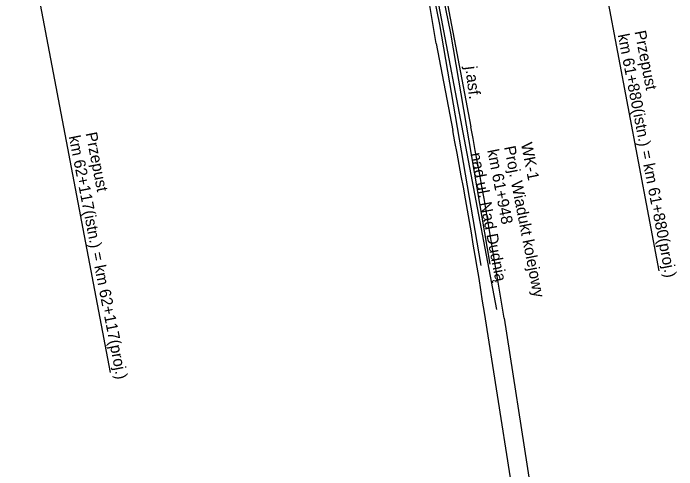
# Model space of a CAD drawing. Extents: x 6541740 to 6566395, y 5525066 to 5530361.
# Drawn here: x 6557047.7 to 6557120.1, y 5526073.9 to 5526123.7 of the extents above; entities that cross this region are included whole.
import ezdxf

# ---------------------------------------------------------------- set-up
doc = ezdxf.new("R2010")
doc.units = 0
for name, color, linetype in [('TOR_PRZEK_P-teren istniejacy', 7, 'Continuous'), ('TOR_PS_OPIS_T-opis geometrii-wzdluz_cz torowa', 7, 'Continuous'), ('TOR_PS_OPIS_T-symbole geometrii', 7, 'Continuous'), ('TOR_PS_T-wypelnienia', 7, 'Continuous')]:
    doc.layers.add(name, color=color, linetype=linetype)

msp = doc.modelspace()

# ---------------------------------------------------------------- linework, layer by layer
at = {"layer": 'TOR_PS_OPIS_T-opis geometrii-wzdluz_cz torowa'}
for p, q in [((6557089.559, 5526148.835), (6557100.448, 5526091.39)), ((6557109.506, 5526141.476), (6557118.202, 5526095.598)), ((6557047.68, 5526140.255), (6557058.248, 5526084.505))]:
    msp.add_line(p, q, dxfattribs=at)
at = {"layer": 'TOR_PS_OPIS_T-symbole geometrii'}
for p, q in [((6557093.887, 5526120.404), (6557092.967, 5526125.899)), ((6557093.887, 5526120.404), (6557092.967, 5526125.899)), ((6557093.887, 5526120.404), (6557095.69, 5526110.939)), ((6557093.887, 5526120.404), (6557095.69, 5526110.939)), ((6557101.979, 5526073.009), (6557099.144, 5526091.067)), ((6557101.979, 5526073.009), (6557099.144, 5526091.067)), ((6557101.28, 5526090.45), (6557104.115, 5526072.392)), ((6557101.28, 5526090.45), (6557104.115, 5526072.392))]:
    msp.add_line(p, q, dxfattribs=at)
msp.add_lwpolyline([(6557094.264, 5526130.11), (6557094.838, 5526126.097), (6557097.65, 5526111.342)], dxfattribs=at)
msp.add_lwpolyline([(6557094.264, 5526130.11), (6557094.838, 5526126.097), (6557097.65, 5526111.342)], dxfattribs=at)
for major_axis in [(-30.543, 161.131), (-30.543, 161.131), (-29.053, 153.271), (-29.053, 153.271)]:
    msp.add_ellipse((6557057.483, 5526103.093), major_axis=major_axis, ratio=0.25, start_param=4.586577, end_param=4.71619, dxfattribs=at)
at = {"layer": 'TOR_PS_T-wypelnienia'}
for points in [[(6557098.781, 5526096.178), (6557094.256, 5526122.483), (6557090.864, 5526139.196), (6557087.038, 5526159.005), (6557085.3, 5526167.824)], [(6557098.781, 5526096.178), (6557094.256, 5526122.483), (6557090.864, 5526139.196), (6557087.038, 5526159.005), (6557085.3, 5526167.824)], [(6557099.784, 5526096.358), (6557095.489, 5526121.544), (6557091.789, 5526139.443), (6557088.017, 5526159.234), (6557086.737, 5526168.003)], [(6557099.784, 5526096.358), (6557095.489, 5526121.544), (6557091.789, 5526139.443), (6557088.017, 5526159.234), (6557086.737, 5526168.003)]]:
    msp.add_lwpolyline(points, dxfattribs=at)

# ---------------------------------------------------------------- texts
at = {"layer": 'TOR_PRZEK_P-teren istniejacy'}
msp.add_text('j.asf.', height=1.2864, rotation=277.12909, dxfattribs=at).set_placement((6557097.04, 5526117.876))
msp.add_text('j.asf.', height=1.2864, rotation=277.12909, dxfattribs=at).set_placement((6557097.04, 5526117.876))
at = {"layer": 'TOR_PS_OPIS_T-opis geometrii-wzdluz_cz torowa'}
for s, p in [('km 61+880(istn.) = km 61+880(proj.)', (6557113.689, 5526121.357)), ('Przepust', (6557115.529, 5526121.72)), ('Przepust', (6557055.575, 5526110.626)), ('km 62+117(istn.) = km 62+117(proj.)', (6557053.735, 5526110.264)), ('WK-1', (6557103.119, 5526109.487)), ('Proj. Wiadukt kolejowy ', (6557101.279, 5526109.124)), ('nad ul. Nad Dudnią', (6557097.6, 5526108.398)), ('km 61+948', (6557099.44, 5526108.761))]:
    msp.add_text(s, height=1.25, rotation=281.15785, dxfattribs=at).set_placement(p)

doc.saveas('drawing.dxf')
